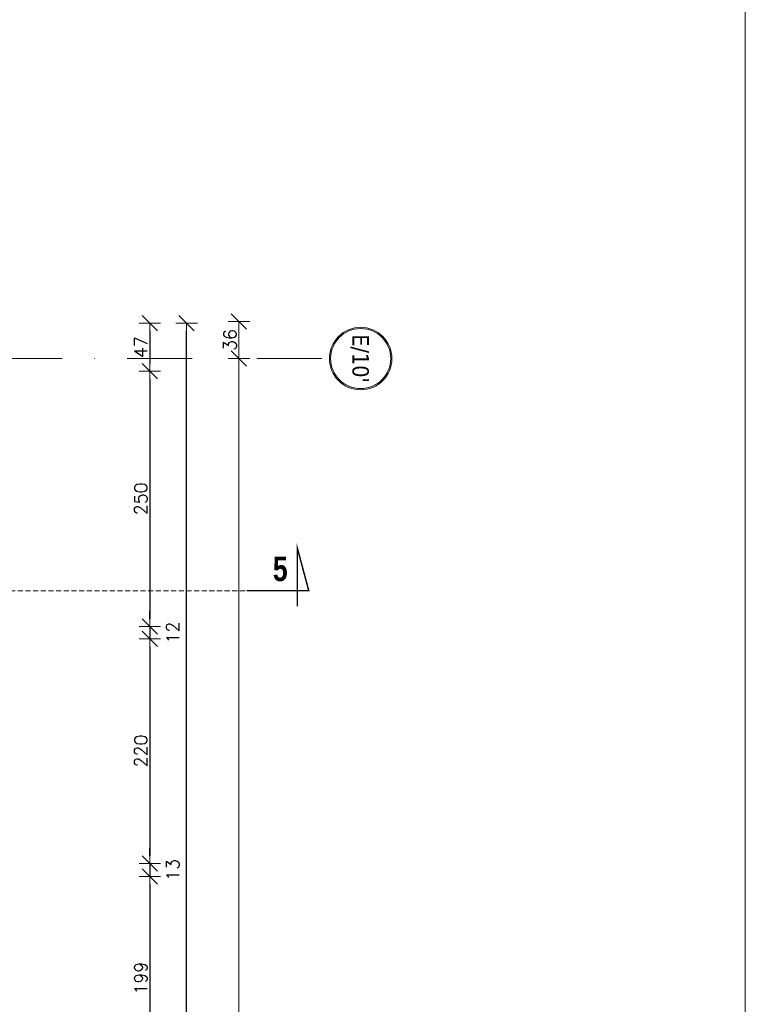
# Model space of a CAD drawing. Header units: millimetres. Extents: x 28291 to 177760, y -399809 to -170937.
# Tile 361 of 656: x 63534 to 64244, y -198710 to -197746. Entities that reach past the tile are written whole.
import ezdxf
from ezdxf.enums import TextEntityAlignment as Align

# ---------------------------------------------------------------- set-up
doc = ezdxf.new("R2010")
doc.units = ezdxf.units.MM
doc.linetypes.add('CARKOVANA', pattern=[7.5, 5, -2.5])
doc.linetypes.add('DASHDOT', pattern=[25.4, 12.7, -6.35, 0, -6.35])
doc.layers.get('0').update_dxf_attribs({"lineweight": 0})
for name, color, linetype, lineweight in [('!! 0_ Opis', 8, 'Continuous', 13), ('!! wymiary osi', 250, 'Continuous', 9), ('0-osie-liniA', 14, 'DASHDOT', 5), ('0-osie-tx', 66, 'Continuous', 9)]:
    doc.layers.add(name, color=color, linetype=linetype, lineweight=lineweight)
doc.layers.add('!! 1_drzwi-linia - zrealizowane', color=7, linetype='Continuous', lineweight=5, true_color=0x7a7a7a)
doc.layers.add('!! 1_Wyburzenia', color=252, linetype='CARKOVANA', lineweight=13, true_color=0x696969)
doc.styles.add('STYLE7', font='ARIALNB.TTF')
doc.styles.add('TAHOMA', font='tahoma.ttf')
doc.styles.add('TXT', font='simplex.shx')
doc.dimstyles.new('DIM50', dxfattribs={"dimscale": 5, "dimtxt": 2.5, "dimasz": 1.5, "dimexe": 0, "dimexo": 0, "dimgap": 0.5, "dimtad": 1, "dimdec": 4, "dimrnd": 0.5, "dimdsep": 46, "dimtxsty": 'TXT', "dimblk1": 'TICK1', "dimblk2": 'TICK1', "dimsah": 1, "dimcen": 0, "dimse1": 1, "dimse2": 1, "dimclrd": 1, "dimclre": 7, "dimclrt": 9, "dimadec": 0, "dimazin": 0, "dimtfac": 1, "dimtdec": 4, "dimtmove": 2, "dimatfit": 3, "dimldrblk": 'TICK1', "dimfxl": 1, "dimtolj": 1, "dimarcsym": 0})

# ---------------------------------------------------------------- blocks, each defined once
blk = doc.blocks.new('*U80')
h = blk.add_hatch(color=256)
edge = h.paths.add_edge_path()
edge.add_arc((0, 0), 30.6, 0, 360)
edge = h.paths.add_edge_path(flags=17)
edge.add_arc((0, 0), 29.4, 0, 360)
for radius in [30.6, 29.4]:
    blk.add_circle((0, 0), radius)
at = {"style": 'TAHOMA', "flags": 8}
blk.add_attdef('ANSICHTSNUMMER', text='', height=16, dxfattribs=at).set_placement((0, 0), align=Align.MIDDLE_CENTER)
blk = doc.blocks.new('TICK1')
at = {"color": 0}
for p, q in [((0, -1.4), (0, 1.4)), ((0, 0), (-1, 0))]:
    blk.add_line(p, q, dxfattribs=at)
at = {"color": 2}
blk.add_line((-1, -1), (1, 1), dxfattribs=at)
blk = doc.blocks.new('*D3749')
at = {"layer": '!! wymiary osi', "color": 1, "lineweight": -2, "transparency": 16777216}
blk.add_line((54928.4, -199539.59), (54928.4, -198146.59), dxfattribs=at)
at = {"layer": 'DEFPOINTS', "color": 0, "transparency": 16777216}
for p in [(54928.4, -198139.09), (55017, -198139.09), (55017, -199547.09)]:
    blk.add_point(p, dxfattribs=at)
at = {"layer": '!! wymiary osi', "color": 1, "lineweight": -2, "transparency": 16777216, "xscale": 7.5, "yscale": 7.5, "zscale": 7.5}
for p, rotation in [((54928.4, -198139.09), 90), ((54928.4, -199547.09), 270)]:
    blk.add_blockref('TICK1', p, dxfattribs=dict(at, rotation=rotation))
at = {"layer": '!! wymiary osi', "color": 9, "transparency": 16777216, "insert": (54919.65, -198843.09), "char_height": 12.5, "attachment_point": 5, "rotation": 90, "style": 'TXT'}
blk.add_mtext('\\A1;1408', dxfattribs=at)
blk = doc.blocks.new('*D3754')
at = {"layer": '!! wymiary osi', "color": 1, "lineweight": -2, "transparency": 16777216}
blk.add_line((54928.4, -198131.59), (54928.4, -198110.55), dxfattribs=at)
at = {"layer": 'DEFPOINTS', "color": 0, "transparency": 16777216}
for p in [(54607.21, -198103.05), (54928.4, -198103.05), (54607.21, -198139.09)]:
    blk.add_point(p, dxfattribs=at)
at = {"layer": '!! wymiary osi', "color": 1, "lineweight": -2, "transparency": 16777216, "xscale": 7.5, "yscale": 7.5, "zscale": 7.5}
for p, rotation in [((54928.4, -198103.05), 90), ((54928.4, -198139.09), 270)]:
    blk.add_blockref('TICK1', p, dxfattribs=dict(at, rotation=rotation))
at = {"layer": '!! wymiary osi', "color": 9, "transparency": 16777216, "insert": (54919.65, -198121.07), "char_height": 12.5, "attachment_point": 5, "rotation": 90, "style": 'TXT'}
blk.add_mtext('\\A1;36', dxfattribs=at)
blk = doc.blocks.new('*D3023')
at = {"layer": '!! wymiary osi', "color": 1, "lineweight": -2, "transparency": 16777216}
blk.add_line((63697, -199512.63), (63697, -198050.63), dxfattribs=at)
at = {"layer": 'DEFPOINTS', "color": 0, "transparency": 16777216}
for p in [(63427.07, -198043.13), (63697, -198043.13), (63427.07, -199520.13)]:
    blk.add_point(p, dxfattribs=at)
at = {"layer": '!! wymiary osi', "color": 1, "lineweight": -2, "transparency": 16777216, "xscale": 7.5, "yscale": 7.5, "zscale": 7.5}
for p, rotation in [((63697, -198043.13), 90), ((63697, -199520.13), 270)]:
    blk.add_blockref('TICK1', p, dxfattribs=dict(at, rotation=rotation))
at = {"layer": '!! wymiary osi', "color": 9, "transparency": 16777216, "insert": (63688.25, -198781.63), "char_height": 12.5, "attachment_point": 5, "rotation": 90, "style": 'TXT'}
blk.add_mtext('\\A1;1477', dxfattribs=at)
blk = doc.blocks.new('*D3024')
at = {"layer": '!! wymiary osi', "color": 1, "lineweight": -2, "transparency": 16777216}
blk.add_line((63660.9, -198050.63), (63660.9, -198082.63), dxfattribs=at)
at = {"layer": 'DEFPOINTS', "color": 0, "transparency": 16777216}
for p in [(63427.06, -198043.13), (63380.06, -198090.13), (63660.9, -198090.13)]:
    blk.add_point(p, dxfattribs=at)
at = {"layer": '!! wymiary osi', "color": 1, "lineweight": -2, "transparency": 16777216, "xscale": 7.5, "yscale": 7.5, "zscale": 7.5}
for p, rotation in [((63660.9, -198043.13), 90), ((63660.9, -198090.13), 270)]:
    blk.add_blockref('TICK1', p, dxfattribs=dict(at, rotation=rotation))
at = {"layer": '!! wymiary osi', "color": 9, "transparency": 16777216, "insert": (63652.15, -198066.63), "char_height": 12.5, "attachment_point": 5, "rotation": 90, "style": 'TXT'}
blk.add_mtext('\\A1;47', dxfattribs=at)
blk = doc.blocks.new('*D3025')
at = {"layer": '!! wymiary osi', "color": 1, "lineweight": -2, "transparency": 16777216}
blk.add_line((63660.9, -198097.63), (63660.9, -198332.63), dxfattribs=at)
at = {"layer": 'DEFPOINTS', "color": 0, "transparency": 16777216}
for p in [(63380.06, -198090.13), (63380.06, -198340.13), (63660.9, -198340.13)]:
    blk.add_point(p, dxfattribs=at)
at = {"layer": '!! wymiary osi', "color": 1, "lineweight": -2, "transparency": 16777216, "xscale": 7.5, "yscale": 7.5, "zscale": 7.5}
for p, rotation in [((63660.9, -198090.13), 90), ((63660.9, -198340.13), 270)]:
    blk.add_blockref('TICK1', p, dxfattribs=dict(at, rotation=rotation))
at = {"layer": '!! wymiary osi', "color": 9, "transparency": 16777216, "insert": (63652.15, -198215.13), "char_height": 12.5, "attachment_point": 5, "rotation": 90, "style": 'TXT'}
blk.add_mtext('\\A1;250', dxfattribs=at)
blk = doc.blocks.new('*D3026')
at = {"layer": '!! wymiary osi', "color": 1, "lineweight": -2, "transparency": 16777216}
for p, q in [((63660.9, -198332.63), (63660.9, -198325.13)), ((63660.9, -198340.13), (63660.9, -198352.13)), ((63660.9, -198359.63), (63660.9, -198367.13))]:
    blk.add_line(p, q, dxfattribs=at)
at = {"layer": 'DEFPOINTS', "color": 0, "transparency": 16777216}
for p in [(63380.06, -198340.13), (63380.06, -198352.13), (63660.9, -198352.13)]:
    blk.add_point(p, dxfattribs=at)
at = {"layer": '!! wymiary osi', "color": 1, "lineweight": -2, "transparency": 16777216, "xscale": 7.5, "yscale": 7.5, "zscale": 7.5}
for p, rotation in [((63660.9, -198340.13), 270), ((63660.9, -198352.13), 90)]:
    blk.add_blockref('TICK1', p, dxfattribs=dict(at, rotation=rotation))
at = {"layer": '!! wymiary osi', "color": 9, "transparency": 16777216, "insert": (63683.4, -198346.13), "char_height": 12.5, "attachment_point": 5, "rotation": 90, "style": 'TXT'}
blk.add_mtext('\\A1;12', dxfattribs=at)
blk = doc.blocks.new('*D3027')
at = {"layer": '!! wymiary osi', "color": 1, "lineweight": -2, "transparency": 16777216}
blk.add_line((63660.9, -198359.63), (63660.9, -198564.63), dxfattribs=at)
at = {"layer": 'DEFPOINTS', "color": 0, "transparency": 16777216}
for p in [(63380.06, -198352.13), (63380.06, -198572.13), (63660.9, -198572.13)]:
    blk.add_point(p, dxfattribs=at)
at = {"layer": '!! wymiary osi', "color": 1, "lineweight": -2, "transparency": 16777216, "xscale": 7.5, "yscale": 7.5, "zscale": 7.5}
for p, rotation in [((63660.9, -198352.13), 90), ((63660.9, -198572.13), 270)]:
    blk.add_blockref('TICK1', p, dxfattribs=dict(at, rotation=rotation))
at = {"layer": '!! wymiary osi', "color": 9, "transparency": 16777216, "insert": (63652.15, -198462.13), "char_height": 12.5, "attachment_point": 5, "rotation": 90, "style": 'TXT'}
blk.add_mtext('\\A1;220', dxfattribs=at)
blk = doc.blocks.new('*D3028')
at = {"layer": '!! wymiary osi', "color": 1, "lineweight": -2, "transparency": 16777216}
for p, q in [((63660.9, -198564.63), (63660.9, -198557.13)), ((63660.9, -198572.13), (63660.9, -198584.9)), ((63660.9, -198592.4), (63660.9, -198599.9))]:
    blk.add_line(p, q, dxfattribs=at)
at = {"layer": 'DEFPOINTS', "color": 0, "transparency": 16777216}
for p in [(63380.06, -198572.13), (63380.06, -198584.9), (63660.9, -198584.9)]:
    blk.add_point(p, dxfattribs=at)
at = {"layer": '!! wymiary osi', "color": 1, "lineweight": -2, "transparency": 16777216, "xscale": 7.5, "yscale": 7.5, "zscale": 7.5}
for p, rotation in [((63660.9, -198572.13), 270), ((63660.9, -198584.9), 90)]:
    blk.add_blockref('TICK1', p, dxfattribs=dict(at, rotation=rotation))
at = {"layer": '!! wymiary osi', "color": 9, "transparency": 16777216, "insert": (63683.4, -198578.51), "char_height": 12.5, "attachment_point": 5, "rotation": 90, "style": 'TXT'}
blk.add_mtext('\\A1;13', dxfattribs=at)
blk = doc.blocks.new('*D3029')
at = {"layer": '!! wymiary osi', "color": 1, "lineweight": -2, "transparency": 16777216}
blk.add_line((63660.9, -198592.4), (63660.9, -198776.63), dxfattribs=at)
at = {"layer": 'DEFPOINTS', "color": 0, "transparency": 16777216}
for p in [(63380.06, -198584.9), (63380.06, -198784.13), (63660.9, -198784.13)]:
    blk.add_point(p, dxfattribs=at)
at = {"layer": '!! wymiary osi', "color": 1, "lineweight": -2, "transparency": 16777216, "xscale": 7.5, "yscale": 7.5, "zscale": 7.5}
for p, rotation in [((63660.9, -198584.9), 90), ((63660.9, -198784.13), 270)]:
    blk.add_blockref('TICK1', p, dxfattribs=dict(at, rotation=rotation))
at = {"layer": '!! wymiary osi', "color": 9, "transparency": 16777216, "insert": (63652.15, -198684.51), "char_height": 12.5, "attachment_point": 5, "rotation": 90, "style": 'TXT'}
blk.add_mtext('\\A1;199', dxfattribs=at)
blk = doc.blocks.new('oznaczenie przekroi')
at = {"layer": '!! 0_ Opis', "color": 2, "const_width": 1.44}
blk.add_lwpolyline([(90995.48, -198305.1), (91056.3, -198305.1), (91045.03, -198263.04), (91045.03, -198320.31)], dxfattribs=at)
blk.add_lwpolyline([(90995.48, -198305.1), (91056.3, -198305.1), (91045.03, -198263.04), (91045.03, -198320.31)], dxfattribs=at)
at = {"layer": '!! 1_Wyburzenia'}
blk.add_lwpolyline([(84721.06, -198393.4), (84958.93, -198393.4), (84958.93, -198305.1), (90995.48, -198305.1)], dxfattribs=at)
at = {"layer": '!! 0_ Opis', "color": 9, "style": 'STYLE7', "text_generation_flag": 6, "width": 0.95}
blk.add_text('5', height=24, rotation=180, dxfattribs=at).set_placement((91021.13, -198295.72))
blk = doc.blocks.new('BLOK OSI')
blk.add_lwpolyline([(55424.2848, -195663.0883), (55424.2848, -200232.78608)])
at = {"layer": '0-osie-liniA', "ltscale": 5}
blk.add_lwpolyline([(52022.71506, -198139.0883), (55016.99854, -198139.0883)], dxfattribs=at)
at = {"layer": '0-osie-tx'}
ref = blk.add_blockref('*U80', (55047.59554, -198139.24714), dxfattribs=dict(at, rotation=90))
ref.add_attrib('ANSICHTSNUMMER', "E/10'", dxfattribs={"layer": '0', "height": 16, "rotation": 270, "style": 'TAHOMA', "flags": 8}).set_placement((55047.59554, -198139.24714), align=Align.MIDDLE_CENTER)
at = {"layer": '!! wymiary osi'}
for base, p1, p2, picture, middle in [((54928.39992, -198103.04847), (54607.21142, -198139.0883), (54607.21142, -198103.04847), '*D3754', (54919.64992, -198121.06839)), ((54928.39992, -198139.0883), (55016.99854, -199547.0883), (55016.99595, -198139.0883), '*D3749', (54919.64992, -198843.0883))]:
    dim = blk.add_linear_dim(base=base, p1=p1, p2=p2, angle=90, dimstyle='DIM50', dxfattribs=at)
    dim.commit()
    dim.dimension.update_dxf_attribs({"geometry": picture, "text_midpoint": middle})

msp = doc.modelspace()

# ---------------------------------------------------------------- block references
at = {"layer": '!! 1_drzwi-linia - zrealizowane'}
msp.add_blockref('BLOK OSI', (8819.85593, 61.46017), dxfattribs=at)
at = {"layer": '!! 1_Wyburzenia'}
msp.add_blockref('oznaczenie przekroi', (-27239.68678, 0), dxfattribs=at)

# ---------------------------------------------------------------- dimensions: what is measured, and where the dimension line sits
at = {"layer": '!! wymiary osi'}
for base, p1, p2, picture, middle in [((63660.90014, -198090.12813), (63427.0634, -198043.12844), (63380.06379, -198090.12813), '*D3024', (63652.15014, -198066.62828)), ((63697.002655, -198043.128436), (63427.06749, -199520.12889), (63427.06735, -198043.128436), '*D3023', (63688.252655, -198781.628663)), ((63660.90014, -198340.12813), (63380.06379, -198090.12813), (63380.06379, -198340.12813), '*D3025', (63652.15014, -198215.12813)), ((63660.90014, -198352.12813), (63380.06379, -198340.12813), (63380.06379, -198352.12813), '*D3026', (63683.40014, -198346.12813)), ((63660.90014, -198572.12813), (63380.06379, -198352.12813), (63380.06373, -198572.12813), '*D3027', (63652.15014, -198462.12813)), ((63660.90014, -198584.89594), (63380.06373, -198572.12813), (63380.06385, -198584.89594), '*D3028', (63683.40014, -198578.51203)), ((63660.90014, -198784.12813), (63380.06385, -198584.89594), (63380.06385, -198784.12813), '*D3029', (63652.15014, -198684.51203))]:
    dim = msp.add_linear_dim(base=base, p1=p1, p2=p2, angle=90, dimstyle='DIM50', dxfattribs=at)
    dim.commit()
    dim.dimension.update_dxf_attribs({"geometry": picture, "text_midpoint": middle})

doc.saveas('drawing.dxf')
